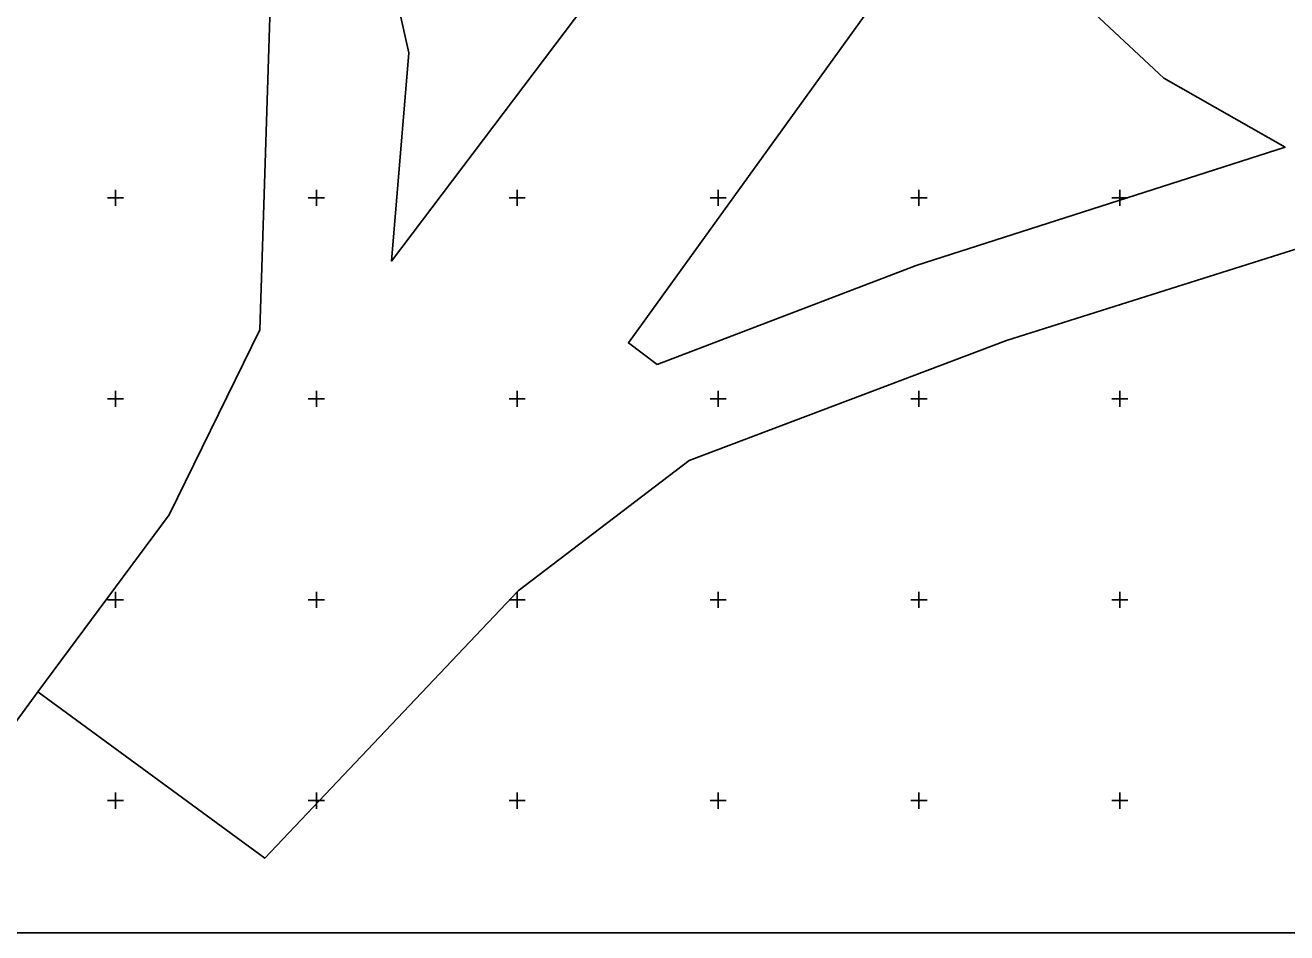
# Model space of a CAD drawing. Extents: x 528816 to 533196, y 6574767 to 6575847.
# Drawn here: x 532477.5 to 532791.5, y 6574767.1 to 6574993 of the extents above; entities that cross this region are included whole.
import ezdxf

# ---------------------------------------------------------------- set-up
doc = ezdxf.new("R2010")
doc.units = 0
for name, color, linetype in [('PIIR', 7, 'Continuous'), ('VORK', 7, 'Continuous'), ('VORMISTUS', 7, 'Continuous')]:
    doc.layers.add(name, color=color, linetype=linetype)

msp = doc.modelspace()

# ---------------------------------------------------------------- linework, layer by layer
at = {"layer": 'PIIR'}
for points in [[(532417.96, 6574767.12), (532389.34, 6574778), (532312.21, 6574820), (532306.56, 6574851.5), (532302.77, 6574853.89), (532310.51, 6574866.39), (532427.59, 6575056.16), (532282.53, 6575097.02), (532317.81, 6575110.02), (532373.09, 6575117.03), (532412.31, 6575110.24), (532440.38, 6575118.79), (532461.27, 6575106.12), (532516.84, 6575050.81), (532538.72, 6575005.4), (532535.94, 6574917.19), (532513.38, 6574871.15), (532480.64, 6574827.08), (532436.81, 6574767.12)], [(532417.96, 6574767.12), (532389.34, 6574778), (532312.21, 6574820), (532306.56, 6574851.5), (532302.77, 6574853.89), (532310.51, 6574866.39), (532427.59, 6575056.16), (532282.53, 6575097.02), (532317.81, 6575110.02), (532373.09, 6575117.03), (532412.31, 6575110.24), (532440.38, 6575118.79), (532461.27, 6575106.12), (532516.84, 6575050.81), (532538.72, 6575005.4), (532535.94, 6574917.19), (532513.38, 6574871.15), (532480.64, 6574827.08), (532436.81, 6574767.12)], [(532817.93, 6574944.91), (532721.8, 6574914.51), (532642.8, 6574884.62), (532600.2, 6574852.19), (532537.15, 6574785.67), (532480.64, 6574827.08), (532513.38, 6574871.15), (532535.94, 6574917.19), (532538.72, 6575005.4), (532516.84, 6575050.81), (532461.27, 6575106.12)], [(532817.93, 6574944.91), (532721.8, 6574914.51), (532642.8, 6574884.62), (532600.2, 6574852.19), (532537.15, 6574785.67), (532480.64, 6574827.08), (532513.38, 6574871.15), (532535.94, 6574917.19), (532538.72, 6575005.4), (532516.84, 6575050.81), (532461.27, 6575106.12)]]:
    msp.add_lwpolyline(points, dxfattribs=at)
for points in [[(532573.02, 6574986.1), (532568.73, 6574934.26), (532637.18, 6575024.81), (532596.31, 6575029.79), (532559.58, 6575046.19)], [(532573.02, 6574986.1), (532568.73, 6574934.26), (532637.18, 6575024.81), (532596.31, 6575029.79), (532559.58, 6575046.19)], [(532573.02, 6574986.1), (532559.58, 6575046.19), (532596.31, 6575029.79), (532637.18, 6575024.81), (532568.73, 6574934.26)], [(532736.3, 6575002.86), (532723.12, 6575046.23), (532627.67, 6574913.93), (532634.83, 6574908.57), (532699.29, 6574933.22), (532791.1, 6574962.59), (532760.93, 6574979.78)], [(532736.3, 6575002.86), (532723.12, 6575046.23), (532627.67, 6574913.93), (532634.83, 6574908.57), (532699.29, 6574933.22), (532791.1, 6574962.59), (532760.93, 6574979.78)]]:
    msp.add_lwpolyline(points, close=True, dxfattribs=at)
at = {"layer": 'VORK'}
for p, q in [((532498, 6574950), (532502, 6574950)), ((532500, 6574952), (532500, 6574948)), ((532548, 6574950), (532552, 6574950)), ((532550, 6574952), (532550, 6574948)), ((532598, 6574950), (532602, 6574950)), ((532600, 6574952), (532600, 6574948)), ((532648, 6574950), (532652, 6574950)), ((532650, 6574952), (532650, 6574948)), ((532698, 6574950), (532702, 6574950)), ((532700, 6574952), (532700, 6574948)), ((532748, 6574950), (532752, 6574950)), ((532750, 6574952), (532750, 6574948)), ((532498, 6574900), (532502, 6574900)), ((532500, 6574902), (532500, 6574898)), ((532548, 6574900), (532552, 6574900)), ((532550, 6574902), (532550, 6574898)), ((532598, 6574900), (532602, 6574900)), ((532600, 6574902), (532600, 6574898)), ((532648, 6574900), (532652, 6574900)), ((532650, 6574902), (532650, 6574898)), ((532698, 6574900), (532702, 6574900)), ((532700, 6574902), (532700, 6574898)), ((532748, 6574900), (532752, 6574900)), ((532750, 6574902), (532750, 6574898)), ((532498, 6574850), (532502, 6574850)), ((532500, 6574852), (532500, 6574848)), ((532548, 6574850), (532552, 6574850)), ((532550, 6574852), (532550, 6574848)), ((532598, 6574850), (532602, 6574850)), ((532600, 6574852), (532600, 6574848)), ((532648, 6574850), (532652, 6574850)), ((532650, 6574852), (532650, 6574848)), ((532698, 6574850), (532702, 6574850)), ((532700, 6574852), (532700, 6574848)), ((532748, 6574850), (532752, 6574850)), ((532750, 6574852), (532750, 6574848)), ((532500, 6574802), (532500, 6574798)), ((532550, 6574802), (532550, 6574798)), ((532600, 6574802), (532600, 6574798)), ((532650, 6574802), (532650, 6574798)), ((532700, 6574802), (532700, 6574798)), ((532750, 6574802), (532750, 6574798)), ((532498, 6574800), (532502, 6574800)), ((532548, 6574800), (532552, 6574800)), ((532598, 6574800), (532602, 6574800)), ((532648, 6574800), (532652, 6574800)), ((532698, 6574800), (532702, 6574800)), ((532748, 6574800), (532752, 6574800))]:
    msp.add_line(p, q, dxfattribs=at)
at = {"layer": 'VORMISTUS'}
msp.add_lwpolyline([(533195.3, 6575269.79), (530714.07, 6575269.79), (530714.07, 6574767.12), (533195.3, 6574767.12)], close=True, dxfattribs=at)

doc.saveas('drawing.dxf')
